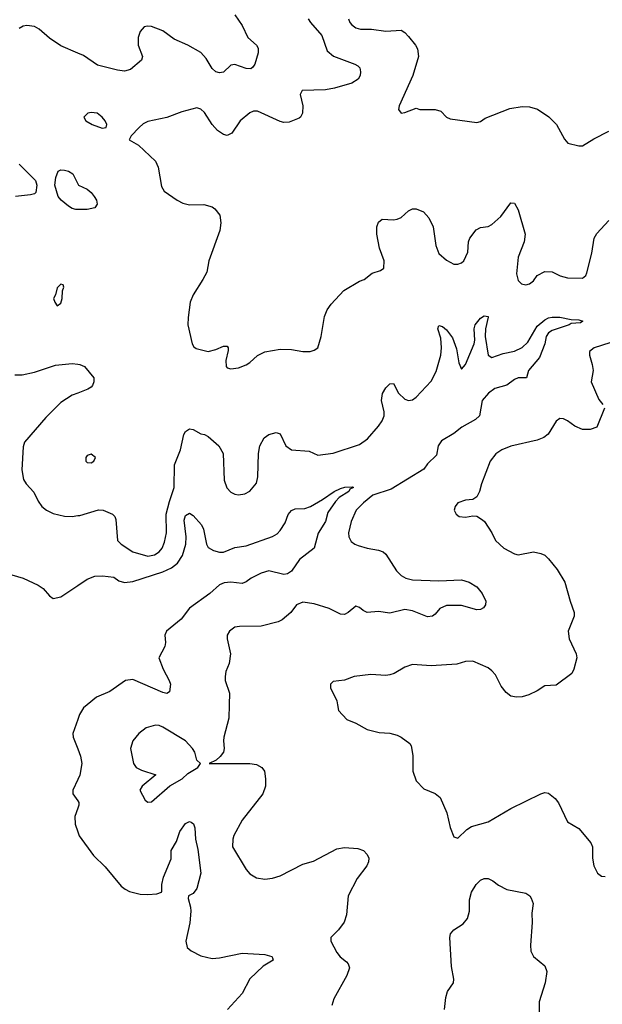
# Model space of a CAD drawing. Header units: inches. Extents: x 2001573 to 2220545, y 644482 to 846830.
# Tile 628 of 656: x 2169692 to 2172775, y 728417 to 733625. Entities that reach past the tile are written whole.
import ezdxf

# ---------------------------------------------------------------- set-up
doc = ezdxf.new("R2010")
doc.units = ezdxf.units.IN
doc.header["$MEASUREMENT"] = 0
for name, color, linetype in [('C1762', 7, 'Continuous'), ('C1763', 7, 'Continuous'), ('C1772', 7, 'Continuous'), ('C1773', 7, 'Continuous')]:
    doc.layers.add(name, color=color, linetype=linetype)

msp = doc.modelspace()

# ---------------------------------------------------------------- linework, layer by layer
at = {"layer": 'C1762', "color": 5, "elevation": 220}
for points in [[(2170000, 729924.1), (2169974, 729850), (2169975.5, 729830), (2170000, 729767.4)], [(2170000, 729606.5), (2169972.7, 729550), (2169973, 729530), (2170000, 729492.3)], [(2170000, 729454.3), (2169984, 729410), (2169985.8, 729370), (2170000, 729328.8)]]:
    msp.add_lwpolyline(points, dxfattribs=at)
at = {"layer": 'C1763', "color": 5}
for points, elevation in [([(2170000, 733448.6), (2169910, 733487.3), (2169850, 733527.6), (2169794.7, 733574.7), (2169770, 733588.2), (2169730, 733593.7), (2169710, 733589.9), (2169690, 733578.9)], 240), ([(2169690, 732860.4), (2169775.2, 732775.2), (2169783.2, 732750), (2169777.4, 732710), (2169770, 732703.1), (2169750, 732698), (2169670, 732689.8)], 240), ([(2170000, 732620.6), (2169990, 732620.5), (2169970, 732625.7), (2169950, 732638), (2169911.2, 732670), (2169895.4, 732690), (2169878.7, 732750), (2169882.9, 732790), (2169896.5, 732823.5), (2169909.4, 732830.6), (2169930, 732828.5), (2169950, 732823.1), (2169972.7, 732810), (2170000, 732756.1)], 240), ([(2169666.5, 731746.5), (2169706, 731746), (2169770, 731760.6), (2169882.5, 731797.5), (2169970, 731807.2), (2170000, 731802.1)], 240), ([(2170000, 731650), (2169970, 731638.4), (2169910, 731600.5), (2169830, 731520.7), (2169718, 731390), (2169710, 731366), (2169703.4, 731243.4), (2169713.3, 731193.3), (2169726, 731170), (2169766.6, 731126.6), (2169790, 731077.3), (2169810, 731050.5), (2169834, 731030), (2169870, 731013.7), (2169930, 730998.7), (2169970, 730997), (2170000, 731001.6)], 240), ([(2169650, 730687.7), (2169711.3, 730670), (2169790, 730634), (2169816.7, 730616.7), (2169850, 730577.3), (2169870, 730564), (2169910, 730572.7), (2170000, 730632.7)], 220)]:
    msp.add_lwpolyline(points, dxfattribs=dict(at, elevation=elevation))
at = {"layer": 'C1763', "color": 5, "elevation": 260}
msp.add_lwpolyline([(2169910, 732226), (2169890, 732206), (2169882, 732170), (2169872, 732150), (2169878, 732130), (2169890, 732112), (2169910, 732124.7), (2169917.2, 732150), (2169918, 732190), (2169926, 732210), (2169922, 732222)], close=True, dxfattribs=at)
at = {"layer": 'C1772', "color": 5}
for points, elevation in [([(2170049, 730000), (2170030, 729984.2), (2170009.1, 729950), (2170000, 729924.1)], 220), ([(2170800.7, 730000), (2170798, 729930), (2170773, 729830), (2170770.6, 729810), (2170774.8, 729770), (2170771, 729750), (2170753.2, 729726.8), (2170731.2, 729708.9), (2170694, 729690), (2170910, 729690.4), (2170944.8, 729684.8), (2170974, 729670), (2170987.3, 729650), (2170993.4, 729610), (2170993, 729570), (2170978, 729530), (2170868.7, 729390), (2170825.7, 729310), (2170819.5, 729290), (2170818, 729250), (2170890, 729130.7), (2170910, 729107.7), (2170945.9, 729085.8), (2170990, 729079.3), (2171030, 729083.8), (2171070, 729095.8), (2171190, 729157.6), (2171246.7, 729173.3), (2171370, 729239.5), (2171410, 729245.7), (2171481.3, 729241.3), (2171510.4, 729230.4), (2171530.7, 729210), (2171539.1, 729190), (2171537.1, 729170), (2171528.2, 729150), (2171478, 729082), (2171430.3, 728990), (2171421.7, 728890), (2171409.1, 728850.9), (2171378.4, 728810), (2171338.4, 728770), (2171338, 728750), (2171370.2, 728690.2), (2171387.9, 728667.9), (2171421.7, 728641.7), (2171430.5, 728630), (2171436.4, 728610), (2171423.1, 728570), (2171353.9, 728446.1), (2171344.2, 728410)], 240), ([(2171373.9, 730000), (2171379.1, 729970), (2171423.1, 729923.1), (2171470, 729904), (2171531.3, 729870), (2171594.7, 729854.7), (2171650.3, 729850.3), (2171690, 729840.5), (2171711, 729830), (2171755.9, 729795.9), (2171764, 729784), (2171772.8, 729732.8), (2171772.7, 729650), (2171790, 729598.8), (2171830, 729557.3), (2171890, 729532.7), (2171917.1, 729510), (2171951.9, 729430), (2171970, 729352), (2171990, 729302), (2172010, 729296), (2172058.3, 729341.7), (2172082.7, 729357.3), (2172170, 729381.6), (2172290, 729453), (2172450, 729530.6), (2172470, 729536.3), (2172490, 729534), (2172524.7, 729504.7), (2172542.6, 729482.6), (2172590, 729382), (2172650, 729346), (2172714, 729270), (2172722.8, 729250), (2172723, 729190), (2172730.4, 729150), (2172750, 729110.8), (2172770, 729094), (2172790, 729093.4)], 260), ([(2170000, 729767.4), (2170014.6, 729730), (2170020.5, 729690), (2170010.9, 729629.1), (2170000, 729606.5)], 220), ([(2170000, 729492.3), (2170005.1, 729485.1), (2170005.7, 729470), (2170000, 729454.3)], 220), ([(2170000, 729328.8), (2170007.4, 729307.4), (2170083.6, 729203.6), (2170144.5, 729144.5), (2170230, 729041.6), (2170250, 729025.5), (2170273.7, 729013.7), (2170330, 728999.3), (2170370, 728997), (2170418.6, 729001.4), (2170442, 729010), (2170444.7, 729015.3), (2170443.6, 729050), (2170453.7, 729090), (2170493.1, 729186.9), (2170493.7, 729230), (2170521.6, 729278.4), (2170540.3, 729330), (2170570, 729372.9), (2170590, 729383.6), (2170599.5, 729379.5), (2170611, 729371), (2170619.7, 729350), (2170623.2, 729290), (2170635.3, 729235.3), (2170650.9, 729110), (2170630, 729029.6), (2170610, 729003.5), (2170586, 728990), (2170583.1, 728976.9), (2170596.6, 728930), (2170597.6, 728910), (2170592.8, 728847.2), (2170571.7, 728750), (2170577.6, 728717.6), (2170599, 728699), (2170650, 728673), (2170710, 728659.5), (2170750, 728662.3), (2170870, 728686.5), (2170990, 728679.5), (2171026, 728670), (2171030, 728662), (2171034, 728650), (2170980.9, 728619.1), (2170910, 728551.5), (2170870, 728474), (2170791.9, 728390)], 220), ([(2171939.7, 728390), (2171946.5, 728453.5), (2171955.1, 728484.9), (2171987, 728530), (2171989.6, 728550), (2171976.2, 728616.2), (2171968.6, 728770), (2171971.4, 728790), (2171989.8, 728810.2), (2172038, 728842), (2172061.6, 728870), (2172071.3, 728910), (2172071.3, 728970), (2172082, 729010), (2172106.6, 729050), (2172130, 729073.7), (2172150, 729082.4), (2172170, 729082.4), (2172196.3, 729070), (2172226.3, 729046.3), (2172270, 729024.4), (2172370, 729004), (2172390.4, 728990.4), (2172398, 728978), (2172408, 728950), (2172401.4, 728898.6), (2172402.9, 728850), (2172394.7, 728730), (2172397.2, 728697.2), (2172410, 728669), (2172470, 728619.5), (2172481, 728590), (2172472.5, 728530), (2172440.1, 728430), (2172442.5, 728290)], 240)]:
    msp.add_lwpolyline(points, dxfattribs=dict(at, elevation=elevation))
at = {"layer": 'C1772', "color": 5, "elevation": 240}
msp.add_lwpolyline([(2170410, 729892.7), (2170361.4, 729878.6), (2170323.1, 729850), (2170290.3, 729810), (2170278.4, 729770), (2170293.7, 729690), (2170308, 729670), (2170335.9, 729655.9), (2170412, 729630), (2170340.7, 729570), (2170327.3, 729550), (2170356.8, 729496.8), (2170370, 729486.8), (2170390, 729487.7), (2170486.9, 729573.1), (2170552.7, 729610), (2170581.7, 729638.3), (2170634, 729670), (2170648, 729690), (2170630, 729708), (2170619.5, 729750), (2170607.3, 729770), (2170570, 729809.6), (2170450, 729882), (2170430, 729890.7)], close=True, dxfattribs=at)
at = {"layer": 'C1773', "color": 5}
for points, elevation in [([(2170830.3, 733650), (2170870, 733594.9), (2170899.6, 733530), (2170944.4, 733490), (2170953.5, 733473.5), (2170953.4, 733450), (2170935.6, 733390), (2170926.4, 733373.6), (2170914.7, 733365.3), (2170890, 733366.4), (2170830, 733388.2), (2170810, 733385.1), (2170770, 733348), (2170750, 733344), (2170730, 733349.8), (2170710, 733367.2), (2170679.4, 733419.3), (2170650, 733450.8), (2170582.6, 733490), (2170510, 733522.5), (2170450, 733566), (2170390, 733588.5), (2170369, 733591), (2170350, 733587.3), (2170330, 733562.7), (2170318.3, 733530), (2170318.8, 733490), (2170342.6, 733430), (2170337.6, 733410), (2170278, 733362), (2170247.1, 733352.9), (2170210, 733357.3), (2170104, 733384), (2170030, 733435.6), (2170000, 733448.6)], 240), ([(2171218.4, 733630), (2171230.4, 733610), (2171290, 733540.5), (2171319.7, 733459.7), (2171352.1, 733432.1), (2171466, 733390), (2171480.4, 733380.4), (2171491, 733370), (2171496, 733350), (2171494, 733330), (2171483, 733310), (2171450, 733288.5), (2171358.1, 733261.9), (2171310, 733253.8), (2171186.8, 733250), (2171175.5, 733230), (2171190.3, 733170), (2171188, 733130), (2171178, 733110), (2171170, 733103.6), (2171117.7, 733082.3), (2171090, 733081.1), (2171070, 733086.4), (2170950, 733141), (2170930, 733141), (2170910, 733132.4), (2170858.4, 733090), (2170814.6, 733025.4), (2170790, 733013.1), (2170770, 733017.2), (2170739.2, 733039.2), (2170711.1, 733071.1), (2170670, 733134), (2170650, 733151.8), (2170630, 733158.4), (2170550, 733137.6), (2170470, 733108), (2170370, 733087), (2170345.9, 733074.2), (2170325.1, 733054.9), (2170282, 733010), (2170272, 732990), (2170321.2, 732961.2), (2170410, 732877), (2170424.6, 732844.6), (2170441.8, 732741.8), (2170457.3, 732717.3), (2170526, 732670), (2170555.2, 732655.2), (2170590, 732644.9), (2170667.3, 732647.3), (2170710, 732634.8), (2170724.5, 732624.5), (2170750.5, 732590.5), (2170756.3, 732550), (2170750.7, 732510), (2170693.4, 732350), (2170682, 732290), (2170662, 732250), (2170610.6, 732170), (2170593.4, 732130), (2170583, 732050), (2170582.4, 732010), (2170604, 731910), (2170613.7, 731893.7), (2170625.8, 731885.8), (2170690, 731870.6), (2170730, 731880.3), (2170770, 731897.6), (2170790, 731897.3), (2170794.9, 731890), (2170794.4, 731874.4), (2170782.8, 731822.8), (2170784, 731790), (2170790, 731784), (2170810, 731778.8), (2170850, 731782.8), (2170890, 731798.8), (2170910, 731811), (2170951.2, 731848.8), (2170990, 731868.2), (2171070, 731883), (2171130, 731880.5), (2171190, 731870.6), (2171229.4, 731870.6), (2171250, 731877.3), (2171269, 731890), (2171287, 731950), (2171304.9, 732055.1), (2171318.7, 732090), (2171340.1, 732119.9), (2171406.9, 732193.1), (2171490, 732242), (2171514, 732250), (2171556.2, 732283.8), (2171601.5, 732298.5), (2171619, 732310), (2171620.9, 732350), (2171596.6, 732416.6), (2171582.6, 732490), (2171582.6, 732530), (2171590, 732553.4), (2171610, 732570.4), (2171670, 732567), (2171690, 732570.4), (2171710, 732579.3), (2171750, 732614.4), (2171770, 732624.4), (2171790, 732624.4), (2171828.9, 732608.9), (2171857.1, 732577.1), (2171879.5, 732530), (2171893.7, 732430), (2171910, 732388), (2171950, 732353.4), (2171990, 732331.3), (2172010, 732331.3), (2172030, 732338), (2172042, 732350), (2172064, 732396), (2172067, 732450), (2172073, 732470), (2172107, 732513), (2172130, 732526.4), (2172170, 732531.8), (2172190, 732542.3), (2172236.9, 732583.1), (2172290, 732655.5), (2172310, 732654), (2172330, 732618.8), (2172366.4, 732490), (2172361.3, 732450), (2172329, 732369), (2172321.4, 732281.4), (2172330, 732244.7), (2172347.7, 732227.7), (2172370, 732222.8), (2172390, 732227.3), (2172410, 732244), (2172430, 732271), (2172470, 732293.4), (2172510, 732290.4), (2172551, 732270), (2172590, 732259.3), (2172670, 732257.1), (2172687.3, 732272.7), (2172693.3, 732286.7), (2172719.4, 732390), (2172731, 732470), (2172745.9, 732494.1), (2172810, 732563.6)], 260), ([(2171431.6, 733630), (2171439.6, 733610), (2171450, 733598), (2171470, 733582.6), (2171494.5, 733574.5), (2171554.1, 733574.1), (2171630, 733564.3), (2171710, 733568.9), (2171730, 733558), (2171750, 733536.5), (2171786.5, 733490), (2171796.9, 733470), (2171802, 733430), (2171772.8, 733330), (2171699.1, 733170), (2171696, 733150), (2171710, 733131.3), (2171730, 733134), (2171790, 733157.3), (2171810, 733150.6), (2171890, 733150.4), (2171920.4, 733140.4), (2171951, 733110), (2171970, 733100.5), (2172110, 733081), (2172130, 733086.8), (2172155.1, 733104.9), (2172285.1, 733154.9), (2172350, 733165.8), (2172390, 733164.6), (2172431.7, 733151.7), (2172491.7, 733111.7), (2172532.7, 733070), (2172573.8, 732993.8), (2172592.7, 732972.7), (2172650, 732957.6), (2172670, 732957.6), (2172730, 732994.4), (2172810, 733034.9)], 280), ([(2170000, 732756.1), (2170003.1, 732750), (2170050, 732728.5), (2170071.2, 732711.1), (2170086.4, 732690), (2170098.4, 732670), (2170102.4, 732650), (2170090, 732629.7), (2170050, 732621.1), (2170000, 732620.6)], 240), ([(2170000, 731001.6), (2170010, 731003.2), (2170110, 731032.3), (2170134.8, 731030), (2170184, 731010), (2170196.4, 730996.4), (2170200.4, 730980.4), (2170210.3, 730870), (2170230, 730851.4), (2170290, 730810.9), (2170370, 730787.8), (2170405.6, 730794.4), (2170429.7, 730810), (2170445.3, 730830), (2170458.4, 730861.6), (2170469.8, 730910.2), (2170467.8, 731010), (2170484.2, 731075.8), (2170509.8, 731150), (2170510.8, 731270), (2170542.7, 731350), (2170560.3, 731430), (2170570, 731447.2), (2170590, 731460.2), (2170610, 731457.3), (2170650, 731434.6), (2170670, 731430.3), (2170690, 731419.5), (2170745.3, 731370), (2170768.8, 731330), (2170773.7, 731190), (2170788, 731148), (2170810, 731124.9), (2170830, 731114.9), (2170850, 731112.4), (2170882.7, 731117.3), (2170910, 731130.7), (2170946, 731174), (2170953, 731207), (2170955.6, 731330), (2170962, 731370), (2170986.3, 731413.7), (2171010, 731431.6), (2171050, 731441.6), (2171070, 731434), (2171100.9, 731370), (2171130, 731348.9), (2171223.4, 731343.4), (2171270, 731322), (2171350, 731332.7), (2171490, 731377.4), (2171531.6, 731408.4), (2171590, 731475.2), (2171610, 731503.9), (2171619.9, 731530), (2171620.2, 731550), (2171606.6, 731610), (2171612.6, 731647.4), (2171630, 731677.6), (2171650, 731699.1), (2171670, 731701), (2171696.9, 731650), (2171730, 731616.9), (2171750, 731610.2), (2171770, 731614.4), (2171790, 731629.1), (2171870, 731713.2), (2171896, 731764), (2171920.1, 731850), (2171924.3, 731890), (2171920.4, 731940.4), (2171905, 731990), (2171910, 732007.3), (2171930, 732001.7), (2171950, 731983.6), (2171982.4, 731942.4), (2172003.6, 731883.6), (2172015.2, 731810), (2172030, 731777), (2172050, 731801.7), (2172096, 731910), (2172099.8, 731930), (2172097, 731990), (2172102.7, 732010), (2172130, 732046.5), (2172150, 732058.3), (2172170, 732054.8), (2172171.2, 732051.2), (2172155.9, 731990), (2172154.6, 731950), (2172170.1, 731850.1), (2172190, 731838.3), (2172250, 731859.6), (2172310, 731871.9), (2172350, 731890.8), (2172380.3, 731919.7), (2172430, 732004.4), (2172470, 732038.2), (2172490, 732047.1), (2172510, 732052.1), (2172550, 732051.1), (2172610, 732039.5), (2172650, 732037), (2172670.8, 732030), (2172658.8, 732021.2), (2172610, 732017.6), (2172599.1, 732010), (2172510, 731981), (2172490.7, 731969.3), (2172478.2, 731950), (2172470.1, 731909.9), (2172442, 731838), (2172384.7, 731770), (2172373.4, 731730), (2172330, 731729.8), (2172310, 731721.2), (2172270, 731692.2), (2172206.5, 731673.4), (2172171.8, 731650), (2172139, 731610), (2172124.6, 731530), (2172103.8, 731510), (2172031.6, 731470), (2171990, 731436), (2171923.5, 731396.5), (2171905.4, 731370), (2171898.2, 731321.8), (2171850, 731276.3), (2171830, 731247.8), (2171658.3, 731141.7), (2171560.8, 731110), (2171511.7, 731070), (2171472.9, 731030), (2171446.5, 730970), (2171431.7, 730910), (2171433.7, 730890), (2171445.4, 730865.4), (2171464.9, 730850), (2171483.1, 730843.1), (2171530, 730828.9), (2171590, 730819.3), (2171614.8, 730810), (2171630, 730797.3), (2171686.5, 730710), (2171710, 730684.2), (2171734.4, 730670), (2171770, 730662), (2171910, 730656.6), (2172030, 730661.7), (2172070, 730650.3), (2172110, 730624.6), (2172139, 730590), (2172157.8, 730550), (2172157.4, 730530), (2172146.5, 730513.5), (2172130, 730505.4), (2172110, 730503.5), (2172030, 730525.6), (2171950, 730527.1), (2171914.9, 730510), (2171890, 730479.7), (2171876.4, 730470), (2171850, 730466.3), (2171770, 730498.6), (2171730, 730504.9), (2171650, 730485), (2171590, 730494.5), (2171530, 730489.8), (2171510, 730499.2), (2171490, 730516), (2171470, 730522.6), (2171430, 730489.7), (2171410, 730479.2), (2171390, 730480.3), (2171330, 730509.8), (2171250, 730535.9), (2171190, 730543.6), (2171156, 730530), (2171126, 730490), (2171080.7, 730450), (2171060.6, 730439.4), (2170970, 730416.9), (2170855.9, 730415.9), (2170830, 730411.6), (2170802, 730390), (2170790.7, 730370), (2170790.7, 730350), (2170807.7, 730270), (2170801.4, 730218.6), (2170783.4, 730176.6), (2170779.3, 730150), (2170779.3, 730130), (2170803.1, 730063.1), (2170800.7, 730000)], 240), ([(2172815.1, 731915.1), (2172730.8, 731890), (2172706.8, 731870), (2172706.4, 731866.4), (2172706, 731850), (2172721.6, 731801.6), (2172726, 731770), (2172715.5, 731710), (2172756.7, 731616.7), (2172778, 731590)], 260), ([(2170000, 731802.1), (2170010, 731800.4), (2170036, 731790), (2170084.7, 731730), (2170084.7, 731710), (2170078, 731690), (2170070, 731682), (2170052, 731670), (2170000, 731650)], 240), ([(2172786, 731570), (2172744.9, 731470), (2172710, 731456.9), (2172670, 731458), (2172630, 731475.6), (2172590, 731503.5), (2172570, 731512.8), (2172550, 731515.1), (2172530, 731502), (2172487.5, 731432.5), (2172465.5, 731414.5), (2172430, 731400.7), (2172290, 731369.6), (2172242.8, 731350), (2172211.7, 731328.3), (2172180.5, 731290), (2172135.5, 731170), (2172124.9, 731130), (2172110, 731101.2), (2172090, 731086.6), (2172050, 731082.9), (2172011, 731070), (2171996.3, 731050), (2171990.6, 731030), (2172000.7, 731010), (2172017.1, 730997.1), (2172050, 730993), (2172090, 731000.7), (2172110, 730998.8), (2172139.9, 730979.9), (2172150.8, 730970), (2172190, 730910.8), (2172210.4, 730870), (2172253.4, 730830), (2172310, 730800.4), (2172330, 730794.9), (2172410, 730810.4), (2172450, 730802), (2172470, 730793), (2172490, 730774), (2172536, 730716), (2172577.1, 730650), (2172603.7, 730550), (2172626.4, 730490), (2172625.3, 730470), (2172593.4, 730390), (2172599.3, 730350), (2172635.5, 730270), (2172639.3, 730250), (2172624.2, 730190), (2172613.5, 730166.5), (2172530, 730105.1), (2172470, 730100.7), (2172430, 730075.1), (2172385.5, 730054.5), (2172350, 730042.9), (2172321.2, 730041.2), (2172290, 730046.6), (2172265.4, 730065.4), (2172238.9, 730098.9), (2172210, 730159), (2172190, 730181.2), (2172170, 730196), (2172090, 730231.8), (2172050, 730229.5), (2172004.2, 730215.8), (2171870, 730206.3), (2171770, 730214.5), (2171730, 730200.9), (2171673.1, 730166.9), (2171650, 730158.7), (2171630, 730156.3), (2171550, 730162), (2171462, 730150), (2171410, 730131.6), (2171350, 730124), (2171336, 730110), (2171337.3, 730090), (2171370, 730022), (2171373.9, 730000)], 260), ([(2170000, 730632.7), (2170050, 730666), (2170090, 730681.3), (2170130, 730682.4), (2170190, 730675.3), (2170216.1, 730656.1), (2170247.2, 730647.2), (2170290, 730653.8), (2170450, 730705.1), (2170494.8, 730725.2), (2170527.7, 730750), (2170553.6, 730790), (2170571.5, 730850), (2170573.8, 730890), (2170563.2, 730976.8), (2170570, 731002.6), (2170590, 731013.8), (2170610, 731003.2), (2170653.8, 730953.8), (2170664.1, 730930), (2170680.4, 730850), (2170690, 730832.2), (2170717.6, 730817.6), (2170750, 730809.1), (2170771.4, 730808.6), (2170830, 730833.2), (2170890, 730842.6), (2171030, 730891.5), (2171053.8, 730906.2), (2171070, 730922.6), (2171096.4, 730963.6), (2171113, 731007), (2171130, 731029.2), (2171150, 731036.9), (2171200.2, 731039.8), (2171230, 731050.8), (2171293.6, 731086.5), (2171356.9, 731130), (2171390, 731145), (2171411.7, 731151.7), (2171453.8, 731153.8), (2171459.1, 731150), (2171438.5, 731141.5), (2171434.3, 731130), (2171383.3, 731096.7), (2171363, 731077), (2171322.3, 731017.7), (2171310.7, 730970), (2171270.9, 730909.1), (2171250.7, 730829.3), (2171171.9, 730770), (2171130, 730707.4), (2171110, 730694.5), (2171090, 730689.9), (2171010, 730710.5), (2170970, 730697.3), (2170916.5, 730670), (2170890, 730650.6), (2170870, 730643.4), (2170809.8, 730649.8), (2170774.3, 730645.7), (2170750, 730635.8), (2170697.5, 730590), (2170590, 730511.4), (2170546.6, 730453.4), (2170468.8, 730390), (2170460.3, 730370), (2170463.1, 730330), (2170459.3, 730310), (2170429, 730250), (2170451.2, 730190), (2170483.9, 730130), (2170490, 730110.7), (2170484.9, 730070), (2170470, 730060.5), (2170450, 730066.4), (2170290, 730135.4), (2170251.3, 730130), (2170168.6, 730071.4), (2170098.7, 730041.3), (2170049, 730000)], 220)]:
    msp.add_lwpolyline(points, dxfattribs=dict(at, elevation=elevation))
at = {"layer": 'C1773', "color": 5, "elevation": 260}
for points in [[(2170070, 733134), (2170052, 733130), (2170031.3, 733110), (2170042.8, 733090), (2170076, 733070), (2170128.4, 733051.6), (2170150, 733054), (2170154, 733070), (2170144, 733090), (2170129, 733110), (2170102, 733130)], [(2170070, 731326), (2170050, 731319.5), (2170041.6, 731310), (2170042, 731290), (2170050, 731283), (2170070, 731280.5), (2170085.2, 731290), (2170094, 731310)]]:
    msp.add_lwpolyline(points, close=True, dxfattribs=at)

doc.saveas('drawing.dxf')
